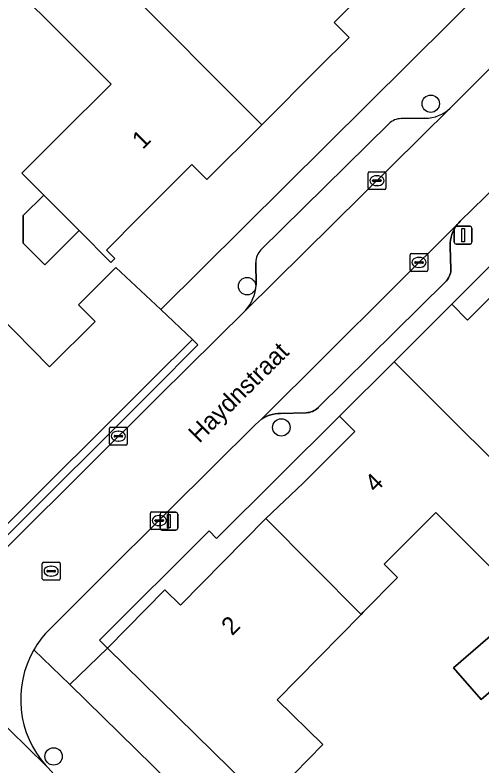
# Model space of a CAD drawing. Extents: x 159217 to 160349, y 381246 to 382172.
# Drawn here: x 160069.6 to 160095.82, y 381705.85 to 381748.05 of the extents above; entities that cross this region are included whole.
import ezdxf

# ---------------------------------------------------------------- set-up
doc = ezdxf.new("R2010")
doc.units = 0
for name, color, linetype in [('IMGEO_Boom', 7, 'Continuous'), ('IMGEO_Erf', 7, 'Continuous'), ('IMGEO_Kolk', 7, 'Continuous'), ('IMGEO_Lichtmast', 7, 'Continuous'), ('IMGEO_Muur', 7, 'Continuous'), ('IMGEO_Openbare_ruimte_label', 7, 'Continuous'), ('IMGEO_Pand', 7, 'Continuous'), ('IMGEO_Pand_nummerreeks', 7, 'Continuous'), ('IMGEO_Parkeervlak_open', 7, 'Continuous'), ('IMGEO_Rijbaan_lokaal_gesloten', 7, 'Continuous'), ('IMGEO_Rijbaan_lokaal_open', 7, 'Continuous'), ('IMGEO_Rioolput', 7, 'Continuous'), ('IMGEO_Voetpad_open', 7, 'Continuous')]:
    doc.layers.add(name, color=color, linetype=linetype)

msp = doc.modelspace()

# ---------------------------------------------------------------- linework, layer by layer
at = {"layer": 'IMGEO_Boom'}
for centre in [(160092.947, 381743.07), (160082.633, 381732.817), (160084.554, 381724.879), (160071.764, 381706.389)]:
    msp.add_circle(centre, 0.489, dxfattribs=at)
at = {"layer": 'IMGEO_Erf'}
for points in [[(160065.051, 381748.558), (160063.706, 381747.213), (160065.882, 381745.025), (160064.543, 381743.694), (160064.758, 381743.478), (160067.897, 381740.322), (160063.714, 381736.162), (160068.57, 381731.28), (160071.542, 381728.292), (160074.095, 381730.831), (160073.158, 381731.773), (160075.269, 381733.875), (160077.782, 381731.503), (160096.402, 381750)], [(160089.879, 381750), (160087.517, 381747.64), (160088.365, 381746.793), (160086.668, 381745.096), (160083.456, 381741.883), (160080.376, 381738.802), (160079.528, 381739.651), (160076.616, 381736.738), (160074.728, 381734.849), (160075.202, 381734.376), (160074.977, 381734.15), (160073.194, 381735.938), (160071.267, 381734.016), (160070.053, 381735.233), (160070.056, 381736.781), (160071.207, 381737.929), (160069.977, 381739.163), (160072.083, 381741.27), (160074.989, 381744.177), (160071.602, 381747.564), (160070.23, 381748.937)], [(160036.974, 381745.385), (160066.656, 381716.348), (160068.723, 381718.393), (160077.335, 381726.981), (160079.87, 381729.512), (160079.562, 381729.823), (160077.318, 381727.591), (160068.492, 381718.814), (160065.251, 381722.067), (160066.108, 381722.92), (160063.204, 381725.839), (160064.027, 381726.698), (160062.037, 381728.698), (160061.193, 381727.858), (160058.294, 381730.772), (160057.443, 381729.925), (160054.313, 381733.073), (160051.181, 381736.222), (160052.032, 381737.069), (160049.134, 381739.984), (160049.985, 381740.831), (160047.983, 381742.845), (160047.133, 381741.999)], [(160096.617, 381716.699), (160093.223, 381720.094), (160090.322, 381717.195), (160091.08, 381716.451), (160089.159, 381714.494), (160089.039, 381714.372), (160084.323, 381709.567), (160086.885, 381707.052), (160083.662, 381703.769), (160074.79, 381712.475), (160072.67, 381710.428), (160082.91, 381700.391), (160083.91, 381699.411), (160086.567, 381696.806), (160085.816, 381696.065), (160096.39, 381685.677)], [(160099.899, 381713.171), (160095.772, 381709.588), (160094.226, 381711.369), (160098.359, 381714.956)]]:
    msp.add_lwpolyline(points, dxfattribs=at)
for points in [[(160094.128, 381731.8), (160095.019, 381730.908), (160097.926, 381733.813), (160097.035, 381734.705)], [(160080.917, 381718.642), (160080.495, 381719.068), (160074.334, 381712.924), (160074.79, 381712.475), (160078.015, 381715.761), (160078.9, 381714.892), (160083.686, 381719.768), (160085.776, 381721.743), (160088.683, 381724.648), (160087.827, 381725.503)]]:
    msp.add_lwpolyline(points, close=True, dxfattribs=at)
at = {"layer": 'IMGEO_Kolk'}
for p, q in [((160089.424, 381738.319), (160089.424, 381739.171)), ((160089.499, 381739.245), (160090.351, 381739.245)), ((160090.425, 381739.171), (160090.425, 381738.319)), ((160089.683, 381738.739), (160089.683, 381738.751)), ((160089.726, 381738.788), (160090.124, 381738.788)), ((160089.912, 381739.025), (160089.937, 381739.025)), ((160090.167, 381738.751), (160090.167, 381738.739)), ((160090.121, 381738.702), (160089.723, 381738.702)), ((160089.935, 381738.465), (160089.91, 381738.465)), ((160090.351, 381738.245), (160089.499, 381738.245)), ((160091.789, 381733.724), (160091.789, 381734.576)), ((160091.864, 381734.65), (160092.716, 381734.65)), ((160092.79, 381734.576), (160092.79, 381733.724)), ((160092.048, 381734.144), (160092.048, 381734.156)), ((160092.486, 381734.107), (160092.088, 381734.107)), ((160092.091, 381734.193), (160092.489, 381734.193)), ((160092.277, 381734.43), (160092.302, 381734.43)), ((160092.532, 381734.156), (160092.532, 381734.144)), ((160092.3, 381733.87), (160092.275, 381733.87)), ((160092.716, 381733.65), (160091.864, 381733.65)), ((160074.903, 381723.962), (160074.903, 381724.814)), ((160074.978, 381724.888), (160075.83, 381724.888)), ((160075.904, 381724.814), (160075.904, 381723.962)), ((160075.162, 381724.382), (160075.162, 381724.394)), ((160075.205, 381724.431), (160075.603, 381724.431)), ((160075.391, 381724.668), (160075.416, 381724.668)), ((160075.646, 381724.394), (160075.646, 381724.382)), ((160075.6, 381724.345), (160075.202, 381724.345)), ((160075.414, 381724.108), (160075.389, 381724.108)), ((160075.83, 381723.888), (160074.978, 381723.888)), ((160077.2, 381719.216), (160077.2, 381720.068)), ((160077.275, 381720.142), (160078.127, 381720.142)), ((160077.688, 381719.922), (160077.713, 381719.922)), ((160078.201, 381720.068), (160078.201, 381719.216)), ((160077.459, 381719.636), (160077.459, 381719.648)), ((160077.897, 381719.599), (160077.499, 381719.599)), ((160077.502, 381719.685), (160077.9, 381719.685)), ((160077.711, 381719.362), (160077.686, 381719.362)), ((160077.943, 381719.648), (160077.943, 381719.636)), ((160078.127, 381719.142), (160077.275, 381719.142))]:
    msp.add_line(p, q, dxfattribs=at)
for points in [[(160089.424, 381738.319), (160089.424, 381739.171)], [(160089.499, 381739.245), (160090.351, 381739.245)], [(160090.425, 381739.171), (160090.425, 381738.319)], [(160090.351, 381738.245), (160089.499, 381738.245)], [(160091.789, 381733.724), (160091.789, 381734.576)], [(160091.864, 381734.65), (160092.716, 381734.65)], [(160092.79, 381734.576), (160092.79, 381733.724)], [(160092.716, 381733.65), (160091.864, 381733.65)], [(160074.903, 381723.962), (160074.903, 381724.814)], [(160074.978, 381724.888), (160075.83, 381724.888)], [(160075.904, 381724.814), (160075.904, 381723.962)], [(160075.83, 381723.888), (160074.978, 381723.888)], [(160077.2, 381719.216), (160077.2, 381720.068)], [(160077.275, 381720.142), (160078.127, 381720.142)], [(160078.201, 381720.068), (160078.201, 381719.216)], [(160078.127, 381719.142), (160077.275, 381719.142)]]:
    msp.add_lwpolyline(points, dxfattribs=at)
for centre, radius, start, end in [((160089.501, 381739.169), 0.0765, 91.552, 178.448), ((160089.501, 381739.169), 0.0765, 91.552, 178.448), ((160090.349, 381739.169), 0.0765, 1.552, 88.448), ((160090.349, 381739.169), 0.0765, 1.552, 88.448), ((160089.723, 381738.748), 0.0403, 85.8775, 175.7526), ((160089.72, 381738.738), 0.0366, 178.938, 274.7102), ((160090.124, 381738.745), 0.043, 264.8664, 352.4533), ((160090.128, 381738.75), 0.0386, 1.7309, 96.639), ((160089.501, 381738.321), 0.0765, 181.552, 268.448), ((160089.501, 381738.321), 0.0765, 181.552, 268.448), ((160090.349, 381738.321), 0.0765, 271.552, 358.448), ((160090.349, 381738.321), 0.0765, 271.552, 358.448), ((160091.866, 381734.574), 0.0765, 91.552, 178.448), ((160091.866, 381734.574), 0.0765, 91.552, 178.448), ((160092.714, 381734.574), 0.0765, 1.552, 88.448), ((160092.714, 381734.574), 0.0765, 1.552, 88.448), ((160092.088, 381734.153), 0.0403, 85.8775, 175.7526), ((160092.085, 381734.143), 0.0366, 178.938, 274.7102), ((160092.489, 381734.15), 0.043, 264.8664, 352.4533), ((160092.493, 381734.155), 0.0386, 1.7309, 96.639), ((160091.866, 381733.726), 0.0765, 181.552, 268.448), ((160091.866, 381733.726), 0.0765, 181.552, 268.448), ((160092.714, 381733.726), 0.0765, 271.552, 358.448), ((160092.714, 381733.726), 0.0765, 271.552, 358.448), ((160074.98, 381724.812), 0.0765, 91.552, 178.448), ((160074.98, 381724.812), 0.0765, 91.552, 178.448), ((160075.828, 381724.812), 0.0765, 1.552, 88.448), ((160075.828, 381724.812), 0.0765, 1.552, 88.448), ((160075.202, 381724.391), 0.0403, 85.8775, 175.7526), ((160075.199, 381724.381), 0.0366, 178.938, 274.7102), ((160075.603, 381724.388), 0.043, 264.8664, 352.4533), ((160075.607, 381724.393), 0.0386, 1.7309, 96.639), ((160074.98, 381723.964), 0.0765, 181.552, 268.448), ((160074.98, 381723.964), 0.0765, 181.552, 268.448), ((160075.828, 381723.964), 0.0765, 271.552, 358.448), ((160075.828, 381723.964), 0.0765, 271.552, 358.448), ((160077.277, 381720.066), 0.0765, 91.552, 178.448), ((160077.277, 381720.066), 0.0765, 91.552, 178.448), ((160078.125, 381720.066), 0.0765, 1.552, 88.448), ((160078.125, 381720.066), 0.0765, 1.552, 88.448), ((160077.499, 381719.645), 0.0403, 85.8775, 175.7526), ((160077.496, 381719.635), 0.0366, 178.938, 274.7102), ((160077.9, 381719.642), 0.043, 264.8664, 352.4533), ((160077.904, 381719.647), 0.0386, 1.7309, 96.639), ((160077.277, 381719.218), 0.0765, 181.552, 268.448), ((160077.277, 381719.218), 0.0765, 181.552, 268.448), ((160078.125, 381719.218), 0.0765, 271.552, 358.448), ((160078.125, 381719.218), 0.0765, 271.552, 358.448)]:
    msp.add_arc(centre, radius, start, end, dxfattribs=at)
for centre, major_axis, ratio, start_param, end_param in [((160089.911, 381738.745), (-0.387, 0.002), 0.722429, 4.712389, 7.853982), ((160089.936, 381738.745), (-0.39, 0.002), 0.717154, 1.570796, 4.712389), ((160092.276, 381734.15), (-0.387, 0.002), 0.722429, 4.712389, 7.853982), ((160092.301, 381734.15), (-0.39, 0.002), 0.717154, 1.570796, 4.712389), ((160075.39, 381724.388), (-0.387, 0.002), 0.722429, 4.712389, 7.853982), ((160075.415, 381724.388), (-0.39, 0.002), 0.717154, 1.570796, 4.712389), ((160077.687, 381719.642), (-0.387, 0.002), 0.722429, 4.712389, 7.853982), ((160077.712, 381719.642), (-0.39, 0.002), 0.717154, 1.570796, 4.712389)]:
    msp.add_ellipse(centre, major_axis=major_axis, ratio=ratio, start_param=start_param, end_param=end_param, dxfattribs=at)
at = {"layer": 'IMGEO_Lichtmast'}
for p, q in [((160094.267, 381735.284), (160094.267, 381736.084)), ((160094.267, 381736.084), (160094.267, 381735.284)), ((160094.367, 381736.184), (160095.157, 381736.184)), ((160095.157, 381736.184), (160094.367, 381736.184)), ((160095.257, 381736.084), (160095.257, 381735.284)), ((160095.257, 381735.284), (160095.257, 381736.084)), ((160095.157, 381735.184), (160094.367, 381735.184)), ((160094.367, 381735.184), (160095.157, 381735.184)), ((160077.743, 381719.211), (160077.743, 381720.011)), ((160077.743, 381720.011), (160077.743, 381719.211)), ((160077.843, 381720.111), (160078.633, 381720.111)), ((160078.633, 381720.111), (160077.843, 381720.111)), ((160078.733, 381720.011), (160078.733, 381719.211)), ((160078.733, 381719.211), (160078.733, 381720.011)), ((160078.633, 381719.111), (160077.843, 381719.111)), ((160077.843, 381719.111), (160078.633, 381719.111))]:
    msp.add_line(p, q, dxfattribs=at)
for points in [[(160094.687, 381736.059), (160094.837, 381736.059), (160094.837, 381735.309), (160094.687, 381735.309), (160094.687, 381736.059)], [(160078.163, 381719.986), (160078.313, 381719.986), (160078.313, 381719.236), (160078.163, 381719.236), (160078.163, 381719.986)]]:
    msp.add_lwpolyline(points, dxfattribs=at)
for centre, start, end in [((160094.367, 381736.084), 90, 180), ((160094.367, 381736.084), 90, 180), ((160095.157, 381736.084), 0, 90), ((160095.157, 381736.084), 360, 90), ((160094.367, 381735.284), 180, 270), ((160094.367, 381735.284), 180, 270), ((160095.157, 381735.284), 270, 0), ((160095.157, 381735.284), 270, 0), ((160077.843, 381720.011), 90, 180), ((160077.843, 381720.011), 90, 180), ((160078.633, 381720.011), 0, 90), ((160078.633, 381720.011), 360, 90), ((160077.843, 381719.211), 180, 270), ((160077.843, 381719.211), 180, 270), ((160078.633, 381719.211), 270, 0), ((160078.633, 381719.211), 270, 0)]:
    msp.add_arc(centre, 0.1, start, end, dxfattribs=at)
at = {"layer": 'IMGEO_Muur'}
msp.add_lwpolyline([(160072.67, 381710.428), (160082.91, 381700.391)], dxfattribs=at)
at = {"layer": 'IMGEO_Pand'}
for points in [[(160073.369, 381752.049), (160074.713, 381750.676), (160075.385, 381750), (160083.456, 381741.883), (160086.668, 381745.096), (160088.365, 381746.793), (160087.517, 381747.64), (160089.879, 381750), (160090.685, 381750.805), (160086.171, 381755.349), (160084.197, 381753.374), (160081.291, 381750.467), (160077.896, 381753.86), (160076.544, 381755.212)], [(160075.385, 381750), (160074.713, 381750.676), (160073.369, 381752.049), (160070.23, 381748.937), (160071.602, 381747.564), (160074.989, 381744.177), (160072.083, 381741.27), (160069.977, 381739.163), (160071.207, 381737.929), (160073.194, 381735.938), (160074.977, 381734.15), (160075.202, 381734.376), (160074.728, 381734.849), (160076.616, 381736.738), (160079.528, 381739.651), (160080.376, 381738.802), (160083.456, 381741.883)], [(160071.207, 381737.929), (160070.056, 381736.781), (160070.053, 381735.233), (160071.267, 381734.016), (160073.194, 381735.938)], [(160103.035, 381731.609), (160102.617, 381732.138), (160099.022, 381736.691), (160097.035, 381734.705), (160097.926, 381733.813), (160095.019, 381730.908), (160094.128, 381731.8), (160090.888, 381728.562), (160099.7, 381719.78), (160102.069, 381722.147), (160102.92, 381722.998), (160099.542, 381726.38), (160102.45, 381729.286), (160103.802, 381730.637)], [(160064.027, 381726.698), (160063.204, 381725.839), (160066.108, 381722.92), (160065.251, 381722.067), (160068.492, 381718.814), (160077.318, 381727.591), (160079.562, 381729.823), (160077.782, 381731.503), (160075.269, 381733.875), (160073.158, 381731.773), (160074.095, 381730.831), (160071.542, 381728.292), (160068.57, 381731.28)], [(160090.888, 381728.562), (160087.827, 381725.503), (160088.683, 381724.648), (160085.776, 381721.743), (160083.686, 381719.768), (160089.039, 381714.372), (160089.159, 381714.494), (160091.08, 381716.451), (160090.322, 381717.195), (160093.223, 381720.094), (160096.617, 381716.699), (160098.359, 381714.956), (160101.313, 381717.52), (160101.67, 381717.83), (160099.7, 381719.78)], [(160089.039, 381714.372), (160083.686, 381719.768), (160078.9, 381714.892), (160078.015, 381715.761), (160074.79, 381712.475), (160083.662, 381703.769), (160086.885, 381707.052), (160084.323, 381709.567)], [(160099.899, 381713.171), (160098.359, 381714.956), (160094.226, 381711.369), (160095.772, 381709.588)]]:
    msp.add_lwpolyline(points, close=True, dxfattribs=at)
at = {"layer": 'IMGEO_Parkeervlak_open'}
for points in [[(160082.537, 381731.45), (160094.043, 381742.829)], [(160092.623, 381742.253), (160091.29, 381742.234)], [(160090.601, 381741.945), (160083.41, 381734.852)], [(160083.124, 381734.155), (160083.14, 381732.885)]]:
    msp.add_lwpolyline(points, dxfattribs=at)
msp.add_lwpolyline([(160083.435, 381725.337), (160083.469, 381725.36), (160083.604, 381725.442), (160083.745, 381725.512), (160083.893, 381725.568), (160084.045, 381725.612), (160084.2, 381725.641), (160084.357, 381725.657), (160084.515, 381725.658), (160085.941, 381725.702), (160086.035, 381725.71), (160086.128, 381725.726), (160086.22, 381725.75), (160086.309, 381725.783), (160086.394, 381725.823), (160086.476, 381725.871), (160086.553, 381725.926), (160086.625, 381725.987), (160086.647, 381726.009), (160093.775, 381733.057), (160093.838, 381733.126), (160093.895, 381733.2), (160093.945, 381733.279), (160093.987, 381733.363), (160094.022, 381733.449), (160094.049, 381733.539), (160094.068, 381733.63), (160094.079, 381733.723), (160094.081, 381733.772), (160094.039, 381735.022), (160094.036, 381735.091), (160094.038, 381735.251), (160094.054, 381735.411), (160094.085, 381735.568), (160094.13, 381735.722), (160094.188, 381735.872), (160094.259, 381736.016), (160094.343, 381736.152), (160094.439, 381736.281)], close=True, dxfattribs=at)
for centre, radius, start, end in [((160092.632, 381744.27), 2.017, 269.7584, 314.3999), ((160091.307, 381741.228), 1.006, 90.9493, 134.5618), ((160084.085, 381734.168), 0.961, 134.6189, 180.7614), ((160080.762, 381733.04), 2.383, 318.1479, 356.267)]:
    msp.add_arc(centre, radius, start, end, dxfattribs=at)
at = {"layer": 'IMGEO_Rijbaan_lokaal_gesloten'}
msp.add_lwpolyline([(160025.071, 381751.232), (160023.823, 381749.9), (160005.014, 381768.241), (160003.627, 381766.866), (160086.891, 381685.528), (160088.236, 381686.851), (160070.509, 381704.212), (160071.73, 381705.474), (160071.346, 381705.854), (160060.004, 381716.996)], dxfattribs=at)
at = {"layer": 'IMGEO_Rijbaan_lokaal_open'}
for points in [[(160094.439, 381736.281), (160094.519, 381736.375), (160094.605, 381736.463), (160096.67, 381738.491), (160105.75, 381747.487), (160108.285, 381750), (160109.2, 381750.907), (160112.218, 381753.899), (160112.744, 381754.421), (160115.459, 381757.113), (160124.093, 381765.676), (160129.502, 381771.04), (160131.72, 381773.24), (160104.723, 381800.425)], [(160098.885, 381747.669), (160094.043, 381742.829), (160082.537, 381731.45), (160077.679, 381726.636), (160069.413, 381718.411), (160068.15, 381717.159)], [(160071.417, 381713.416), (160074.235, 381716.223), (160078.262, 381720.224), (160083.103, 381725.042), (160083.435, 381725.337), (160094.439, 381736.281)], [(160060.004, 381716.996), (160071.346, 381705.854)]]:
    msp.add_lwpolyline(points, dxfattribs=at)
for centre, radius, start, end in [((160075.528, 381709.589), 5.617, 137.0515, 150.1228), ((160075.519, 381709.596), 5.605, 150.1363, 221.8872)]:
    msp.add_arc(centre, radius, start, end, dxfattribs=at)
at = {"layer": 'IMGEO_Rioolput'}
for p, q in [((160071.128, 381716.376), (160071.128, 381717.228)), ((160071.203, 381717.302), (160072.055, 381717.302)), ((160072.129, 381717.228), (160072.129, 381716.376)), ((160071.387, 381716.796), (160071.387, 381716.808)), ((160071.43, 381716.845), (160071.828, 381716.845)), ((160071.616, 381717.082), (160071.641, 381717.082)), ((160071.871, 381716.808), (160071.871, 381716.796)), ((160071.825, 381716.759), (160071.427, 381716.759)), ((160071.639, 381716.522), (160071.614, 381716.522)), ((160072.055, 381716.302), (160071.203, 381716.302))]:
    msp.add_line(p, q, dxfattribs=at)
for points in [[(160071.128, 381716.376), (160071.128, 381717.228)], [(160071.203, 381717.302), (160072.055, 381717.302)], [(160072.129, 381717.228), (160072.129, 381716.376)], [(160072.055, 381716.302), (160071.203, 381716.302)]]:
    msp.add_lwpolyline(points, dxfattribs=at)
for centre, radius, start, end in [((160071.205, 381717.226), 0.0765, 91.552, 178.448), ((160071.205, 381717.226), 0.0765, 91.552, 178.448), ((160072.053, 381717.226), 0.0765, 1.552, 88.448), ((160072.053, 381717.226), 0.0765, 1.552, 88.448), ((160071.427, 381716.805), 0.0403, 85.8775, 175.7526), ((160071.424, 381716.795), 0.0366, 178.938, 274.7102), ((160071.828, 381716.802), 0.043, 264.8664, 352.4533), ((160071.832, 381716.807), 0.0386, 1.7309, 96.639), ((160071.205, 381716.378), 0.0765, 181.552, 268.448), ((160071.205, 381716.378), 0.0765, 181.552, 268.448), ((160072.053, 381716.378), 0.0765, 271.552, 358.448), ((160072.053, 381716.378), 0.0765, 271.552, 358.448)]:
    msp.add_arc(centre, radius, start, end, dxfattribs=at)
for centre, major_axis, ratio, start_param, end_param in [((160071.615, 381716.802), (-0.387, 0.002), 0.722429, 4.712389, 7.853982), ((160071.64, 381716.802), (-0.39, 0.002), 0.717154, 1.570796, 4.712389)]:
    msp.add_ellipse(centre, major_axis=major_axis, ratio=ratio, start_param=start_param, end_param=end_param, dxfattribs=at)
at = {"layer": 'IMGEO_Voetpad_open'}
for points in [[(160090.888, 381728.562), (160094.128, 381731.8), (160097.035, 381734.705), (160099.022, 381736.691), (160101.201, 381738.868), (160103.38, 381741.046), (160105.559, 381743.223), (160107.738, 381745.4), (160111.133, 381748.793), (160114.903, 381752.561), (160135.074, 381772.309), (160133.019, 381774.478), (160105.954, 381803.047), (160106.239, 381803.351), (160105.53, 381804.098), (160104.714, 381803.283)], [(160096.402, 381750), (160077.782, 381731.503), (160079.562, 381729.823), (160079.87, 381729.512), (160077.335, 381726.981), (160068.723, 381718.393), (160066.656, 381716.348), (160066.838, 381716.166)], [(160094.043, 381742.829), (160098.885, 381747.669)], [(160091.29, 381742.234), (160092.623, 381742.253)], [(160083.41, 381734.852), (160090.601, 381741.945)], [(160096.67, 381738.491), (160094.605, 381736.463), (160094.519, 381736.375), (160094.439, 381736.281), (160094.343, 381736.152), (160094.259, 381736.016), (160094.188, 381735.872), (160094.13, 381735.722), (160094.085, 381735.568), (160094.054, 381735.411), (160094.038, 381735.251), (160094.036, 381735.091), (160094.039, 381735.022), (160094.081, 381733.772), (160094.079, 381733.723), (160094.068, 381733.63), (160094.049, 381733.539), (160094.022, 381733.449), (160093.987, 381733.363), (160093.945, 381733.279), (160093.895, 381733.2), (160093.838, 381733.126), (160093.775, 381733.057), (160086.647, 381726.009), (160086.625, 381725.987), (160086.553, 381725.926), (160086.476, 381725.871), (160086.394, 381725.823), (160086.309, 381725.783), (160086.22, 381725.75), (160086.128, 381725.726), (160086.035, 381725.71), (160085.941, 381725.702), (160084.515, 381725.658), (160084.357, 381725.657), (160084.2, 381725.641), (160084.045, 381725.612), (160083.893, 381725.568), (160083.745, 381725.512), (160083.604, 381725.442), (160083.469, 381725.36), (160083.435, 381725.337), (160083.103, 381725.042), (160078.262, 381720.224), (160074.235, 381716.223), (160071.417, 381713.416)], [(160083.14, 381732.885), (160083.124, 381734.155)], [(160068.15, 381717.159), (160069.413, 381718.411), (160077.679, 381726.636), (160082.537, 381731.45)], [(160070.658, 381712.387), (160072.67, 381710.428), (160074.79, 381712.475), (160074.334, 381712.924), (160080.495, 381719.068), (160080.917, 381718.642), (160087.827, 381725.503), (160090.888, 381728.562)], [(160082.91, 381700.391), (160072.67, 381710.428), (160070.658, 381712.387)]]:
    msp.add_lwpolyline(points, dxfattribs=at)
for centre, radius, start, end in [((160092.632, 381744.27), 2.017, 269.7584, 314.3999), ((160091.307, 381741.228), 1.006, 90.9493, 134.5618), ((160084.085, 381734.168), 0.961, 134.6189, 180.7614), ((160080.762, 381733.04), 2.383, 318.1479, 356.267), ((160075.528, 381709.589), 5.617, 137.0515, 150.1228), ((160075.519, 381709.596), 5.605, 150.1363, 221.8872)]:
    msp.add_arc(centre, radius, start, end, dxfattribs=at)

# ---------------------------------------------------------------- texts
at = {"layer": 'IMGEO_Openbare_ruimte_label'}
msp.add_text('Haydnstraat', height=1, rotation=44.8379, dxfattribs=at).set_placement((160079.941, 381723.956))
at = {"layer": 'IMGEO_Pand_nummerreeks'}
for s, rotation, p in [('1', 45.0116, (160076.773, 381740.46)), ('4', 44.9199, (160089.842, 381721.172)), ('2', 44.9208, (160081.787, 381713.138))]:
    msp.add_text(s, height=1, rotation=rotation, dxfattribs=at).set_placement(p)

doc.saveas('drawing.dxf')
